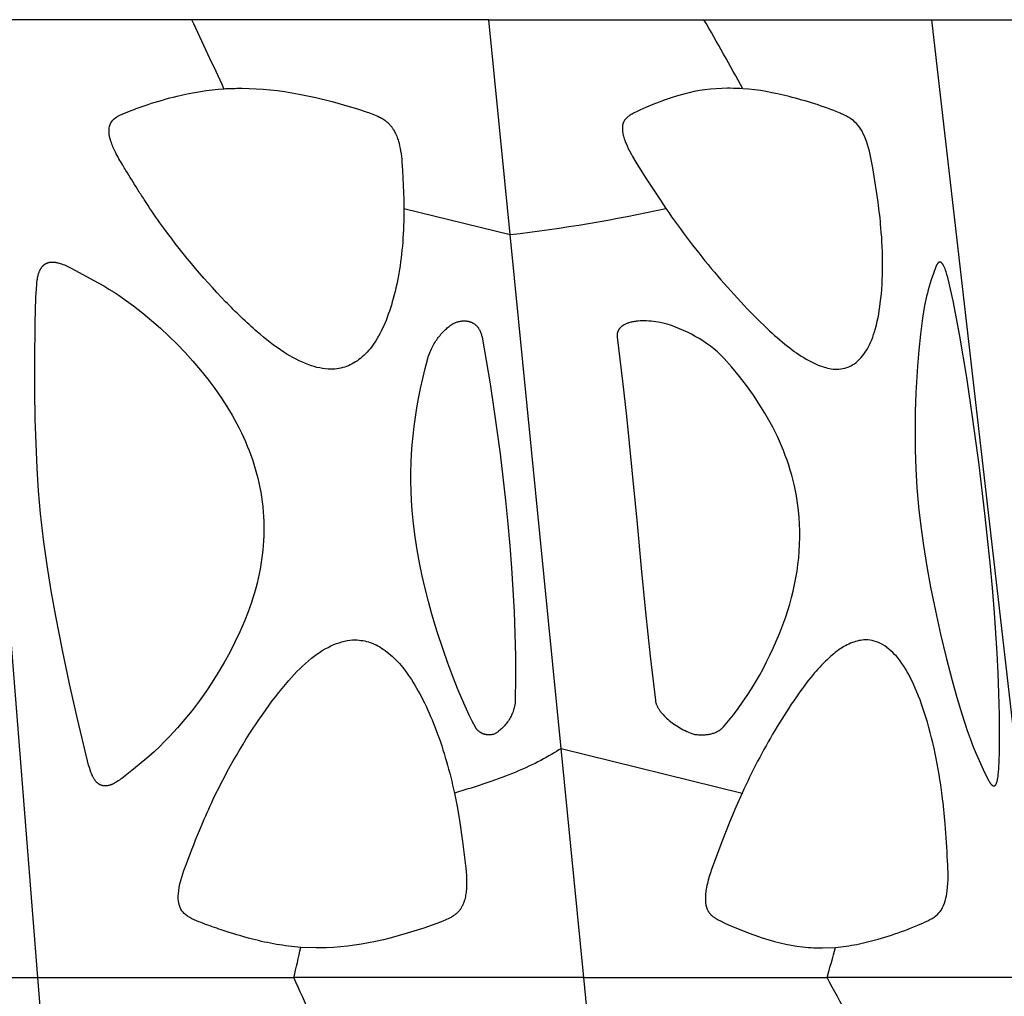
# Model space of a CAD drawing. Header units: millimetres. Extents: x 1250 to 1725, y 0 to 1655.
# Tile 266 of 270: x 1592 to 1636, y 1611 to 1655. Entities that reach past the tile are written whole.
import ezdxf

# ---------------------------------------------------------------- set-up
doc = ezdxf.new("R2010")
doc.units = ezdxf.units.MM
doc.header["$MEASUREMENT"] = 0
doc.layers.add('Crea2D$visibili$tangenti', color=7, linetype='Continuous', true_color=0x000000)

msp = doc.modelspace()

# ---------------------------------------------------------------- linework, layer by layer
at = {"layer": 'Crea2D$visibili$tangenti'}
for p, q in [((1599.207, 1654.609), (1588.904, 1654.609)), ((1592.338, 1611.82), (1588.904, 1654.609)), ((1612.488, 1654.609), (1599.207, 1654.609)), ((1613.439, 1645.007), (1612.488, 1654.609)), ((1612.488, 1654.609), (1622.093, 1654.609)), ((1622.093, 1654.609), (1632.278, 1654.609)), ((1637.182, 1611.82), (1632.278, 1654.609)), ((1632.278, 1654.609), (1647.671, 1654.609)), ((1608.688, 1646.178), (1613.439, 1645.007)), ((1615.71, 1622.058), (1613.439, 1645.007)), ((1616.722, 1611.82), (1615.71, 1622.058)), ((1615.71, 1622.058), (1623.793, 1620.065)), ((1564.772, 1611.82), (1592.338, 1611.82)), ((1592.338, 1611.82), (1603.769, 1611.82)), ((1595.693, 1569.947), (1592.338, 1611.82)), ((1616.722, 1611.82), (1603.769, 1611.82)), ((1617.51, 1603.844), (1616.722, 1611.82)), ((1616.722, 1611.82), (1627.59, 1611.82)), ((1637.182, 1611.82), (1627.59, 1611.82))]:
    msp.add_line(p, q, dxfattribs=at)
for points in [[(1600.651, 1651.523, -0.014885), (1601.309, 1651.544), (1601.383, 1651.544), (1601.457, 1651.544), (1601.772, 1651.539), (1602.087, 1651.526), (1602.401, 1651.504), (1602.714, 1651.476), (1603.038, 1651.439), (1603.36, 1651.395), (1603.682, 1651.344), (1604.003, 1651.287), (1604.376, 1651.213), (1604.747, 1651.131), (1605.485, 1650.95), (1606.245, 1650.738), (1606.621, 1650.623), (1606.996, 1650.5), (1607.148, 1650.447), (1607.299, 1650.391), (1607.373, 1650.36), (1607.447, 1650.329), (1607.521, 1650.295), (1607.593, 1650.259), (1607.643, 1650.233), (1607.692, 1650.206), (1607.74, 1650.177), (1607.787, 1650.147), (1607.833, 1650.115), (1607.856, 1650.099), (1607.878, 1650.082), (1607.9, 1650.065), (1607.922, 1650.047), (1607.943, 1650.029), (1607.964, 1650.01), (1607.986, 1649.99), (1608.008, 1649.969), (1608.029, 1649.947), (1608.049, 1649.925), (1608.07, 1649.902), (1608.089, 1649.879), (1608.108, 1649.856), (1608.127, 1649.832), (1608.145, 1649.808), (1608.163, 1649.783), (1608.181, 1649.758), (1608.197, 1649.733), (1608.214, 1649.707), (1608.23, 1649.681), (1608.26, 1649.628), (1608.289, 1649.574), (1608.316, 1649.519), (1608.342, 1649.463), (1608.365, 1649.407), (1608.387, 1649.35), (1608.408, 1649.293), (1608.427, 1649.235), (1608.444, 1649.178), (1608.471, 1649.079), (1608.496, 1648.979), (1608.509, 1648.921), (1608.521, 1648.862), (1608.542, 1648.745), (1608.56, 1648.622), (1608.576, 1648.498), (1608.59, 1648.375), (1608.601, 1648.251), (1608.624, 1647.877), (1608.682, 1646.564), (1608.688, 1646.178)], [(1623.832, 1651.523, 0.016756), (1623.264, 1651.544), (1623.202, 1651.544), (1623.14, 1651.544), (1622.888, 1651.539), (1622.637, 1651.526), (1622.386, 1651.505), (1622.136, 1651.476), (1621.897, 1651.44), (1621.659, 1651.396), (1621.423, 1651.345), (1621.188, 1651.287), (1620.909, 1651.208), (1620.633, 1651.121), (1620.358, 1651.026), (1620.086, 1650.925), (1619.805, 1650.815), (1619.526, 1650.7), (1619.251, 1650.576), (1619.114, 1650.511), (1618.979, 1650.443), (1618.885, 1650.394), (1618.839, 1650.368), (1618.794, 1650.341), (1618.772, 1650.326), (1618.751, 1650.312), (1618.729, 1650.296), (1618.708, 1650.281), (1618.688, 1650.264), (1618.668, 1650.247), (1618.648, 1650.23), (1618.63, 1650.212), (1618.617, 1650.199), (1618.605, 1650.186), (1618.593, 1650.172), (1618.581, 1650.158), (1618.57, 1650.144), (1618.559, 1650.13), (1618.548, 1650.115), (1618.538, 1650.1), (1618.529, 1650.085), (1618.52, 1650.07), (1618.511, 1650.054), (1618.503, 1650.038), (1618.495, 1650.022), (1618.488, 1650.005), (1618.481, 1649.989), (1618.478, 1649.981), (1618.475, 1649.972), (1618.472, 1649.962), (1618.469, 1649.952), (1618.466, 1649.941), (1618.463, 1649.931), (1618.461, 1649.921), (1618.459, 1649.91), (1618.456, 1649.899), (1618.455, 1649.889), (1618.451, 1649.868), (1618.449, 1649.846), (1618.447, 1649.825), (1618.445, 1649.803), (1618.445, 1649.781), (1618.445, 1649.759), (1618.445, 1649.737), (1618.446, 1649.715), (1618.447, 1649.694), (1618.449, 1649.672), (1618.454, 1649.628), (1618.458, 1649.599), (1618.462, 1649.57), (1618.467, 1649.542), (1618.473, 1649.513), (1618.485, 1649.456), (1618.499, 1649.4), (1618.516, 1649.344), (1618.533, 1649.288), (1618.553, 1649.233), (1618.592, 1649.127), (1618.613, 1649.077), (1618.656, 1648.979), (1618.711, 1648.861), (1618.768, 1648.744), (1618.834, 1648.619), (1618.904, 1648.495), (1619.05, 1648.251), (1619.472, 1647.58), (1620.143, 1646.544), (1620.39, 1646.178)]]:
    msp.add_lwpolyline(points, format="xyb", dxfattribs=at)
for points in [[(1595.409, 1620.384), (1595.399, 1620.383), (1595.389, 1620.382), (1595.379, 1620.381), (1595.369, 1620.38), (1595.359, 1620.38), (1595.349, 1620.38), (1595.339, 1620.38), (1595.329, 1620.38), (1595.319, 1620.38), (1595.309, 1620.381), (1595.298, 1620.382), (1595.288, 1620.383), (1595.278, 1620.384), (1595.268, 1620.385), (1595.258, 1620.387), (1595.248, 1620.389), (1595.238, 1620.391), (1595.228, 1620.393), (1595.218, 1620.395), (1595.208, 1620.398), (1595.198, 1620.401), (1595.188, 1620.404), (1595.178, 1620.407), (1595.169, 1620.411), (1595.159, 1620.414), (1595.15, 1620.418), (1595.14, 1620.422), (1595.131, 1620.426), (1595.122, 1620.43), (1595.113, 1620.435), (1595.104, 1620.439), (1595.095, 1620.444), (1595.085, 1620.45), (1595.076, 1620.456), (1595.066, 1620.461), (1595.057, 1620.467), (1595.048, 1620.474), (1595.039, 1620.48), (1595.031, 1620.487), (1595.022, 1620.494), (1595.014, 1620.501), (1595.005, 1620.508), (1594.997, 1620.515), (1594.989, 1620.522), (1594.973, 1620.538), (1594.958, 1620.554), (1594.943, 1620.57), (1594.928, 1620.587), (1594.914, 1620.604), (1594.9, 1620.622), (1594.887, 1620.64), (1594.874, 1620.658), (1594.862, 1620.676), (1594.85, 1620.695), (1594.836, 1620.719), (1594.822, 1620.743), (1594.808, 1620.767), (1594.795, 1620.791), (1594.783, 1620.816), (1594.771, 1620.841), (1594.748, 1620.891), (1594.727, 1620.942), (1594.706, 1620.993), (1594.669, 1621.097), (1594.635, 1621.2), (1594.604, 1621.303), (1594.546, 1621.51), (1594.093, 1623.432), (1593.754, 1624.938), (1593.432, 1626.447), (1593.133, 1627.961), (1592.929, 1629.102), (1592.745, 1630.246), (1592.587, 1631.393), (1592.459, 1632.545), (1592.37, 1633.563), (1592.304, 1634.582), (1592.253, 1635.673), (1592.221, 1636.765), (1592.204, 1638.036), (1592.203, 1639.308), (1592.218, 1641.046), (1592.245, 1642.2), (1592.267, 1642.585), (1592.284, 1642.777), (1592.295, 1642.873), (1592.308, 1642.969), (1592.316, 1643.023), (1592.326, 1643.078), (1592.336, 1643.132), (1592.348, 1643.186), (1592.355, 1643.212), (1592.362, 1643.239), (1592.37, 1643.265), (1592.378, 1643.292), (1592.387, 1643.318), (1592.396, 1643.343), (1592.407, 1643.369), (1592.417, 1643.395), (1592.426, 1643.414), (1592.436, 1643.434), (1592.446, 1643.453), (1592.456, 1643.473), (1592.467, 1643.492), (1592.479, 1643.51), (1592.491, 1643.528), (1592.503, 1643.546), (1592.516, 1643.564), (1592.53, 1643.58), (1592.544, 1643.597), (1592.551, 1643.605), (1592.558, 1643.613), (1592.566, 1643.62), (1592.573, 1643.628), (1592.581, 1643.636), (1592.589, 1643.643), (1592.597, 1643.65), (1592.605, 1643.657), (1592.614, 1643.664), (1592.622, 1643.67), (1592.631, 1643.677), (1592.64, 1643.683), (1592.649, 1643.689), (1592.658, 1643.695), (1592.667, 1643.701), (1592.676, 1643.706), (1592.686, 1643.711), (1592.695, 1643.717), (1592.705, 1643.722), (1592.715, 1643.726), (1592.724, 1643.731), (1592.734, 1643.735), (1592.744, 1643.74), (1592.754, 1643.744), (1592.765, 1643.747), (1592.775, 1643.751), (1592.785, 1643.754), (1592.796, 1643.758), (1592.806, 1643.761), (1592.816, 1643.764), (1592.827, 1643.766), (1592.838, 1643.769), (1592.848, 1643.771), (1592.859, 1643.773), (1592.87, 1643.775), (1592.88, 1643.776), (1592.891, 1643.778), (1592.902, 1643.779), (1592.912, 1643.78), (1592.923, 1643.781), (1592.934, 1643.781), (1592.945, 1643.782), (1592.969, 1643.783), (1592.994, 1643.783), (1593.018, 1643.782), (1593.043, 1643.78), (1593.067, 1643.778), (1593.092, 1643.776), (1593.116, 1643.772), (1593.14, 1643.769), (1593.164, 1643.764), (1593.188, 1643.76), (1593.212, 1643.754), (1593.236, 1643.749), (1593.283, 1643.736), (1593.33, 1643.722), (1593.395, 1643.701), (1593.458, 1643.678), (1593.521, 1643.653), (1593.584, 1643.627), (1593.646, 1643.6), (1593.707, 1643.571), (1593.828, 1643.51), (1594.868, 1642.951), (1595.279, 1642.718), (1595.511, 1642.578), (1595.74, 1642.433), (1595.966, 1642.283), (1596.189, 1642.129), (1596.609, 1641.824), (1597.019, 1641.506), (1597.418, 1641.176), (1597.807, 1640.833), (1598.186, 1640.479), (1598.554, 1640.114), (1598.911, 1639.738), (1599.258, 1639.353), (1599.596, 1638.956), (1599.922, 1638.549), (1600.235, 1638.132), (1600.533, 1637.705), (1600.777, 1637.33), (1601.009, 1636.947), (1601.119, 1636.752), (1601.226, 1636.556), (1601.329, 1636.357), (1601.428, 1636.156), (1601.52, 1635.961), (1601.608, 1635.764), (1601.691, 1635.565), (1601.771, 1635.365), (1601.846, 1635.163), (1601.917, 1634.96), (1601.984, 1634.755), (1602.047, 1634.549), (1602.105, 1634.341), (1602.159, 1634.133), (1602.208, 1633.923), (1602.252, 1633.712), (1602.291, 1633.5), (1602.326, 1633.288), (1602.356, 1633.074), (1602.381, 1632.86)], [(1635.017, 1620.384), (1635.018, 1620.384), (1635.02, 1620.383), (1635.022, 1620.383), (1635.023, 1620.382), (1635.025, 1620.382), (1635.026, 1620.381), (1635.028, 1620.381), (1635.029, 1620.38), (1635.031, 1620.38), (1635.033, 1620.38), (1635.034, 1620.38), (1635.036, 1620.379), (1635.037, 1620.379), (1635.039, 1620.379), (1635.04, 1620.379), (1635.042, 1620.379), (1635.043, 1620.379), (1635.045, 1620.379), (1635.046, 1620.379), (1635.048, 1620.38), (1635.049, 1620.38), (1635.051, 1620.38), (1635.052, 1620.38), (1635.054, 1620.38), (1635.055, 1620.381), (1635.057, 1620.381), (1635.058, 1620.381), (1635.06, 1620.382), (1635.061, 1620.382), (1635.063, 1620.383), (1635.064, 1620.383), (1635.065, 1620.384), (1635.067, 1620.384), (1635.068, 1620.385), (1635.07, 1620.386), (1635.071, 1620.386), (1635.074, 1620.388), (1635.077, 1620.389), (1635.079, 1620.391), (1635.082, 1620.392), (1635.084, 1620.394), (1635.087, 1620.396), (1635.09, 1620.398), (1635.092, 1620.4), (1635.094, 1620.402), (1635.097, 1620.404), (1635.099, 1620.406), (1635.102, 1620.408), (1635.106, 1620.412), (1635.11, 1620.416), (1635.113, 1620.42), (1635.116, 1620.424), (1635.119, 1620.427), (1635.122, 1620.431), (1635.125, 1620.435), (1635.128, 1620.439), (1635.131, 1620.443), (1635.134, 1620.447), (1635.136, 1620.452), (1635.139, 1620.456), (1635.141, 1620.46), (1635.144, 1620.464), (1635.146, 1620.469), (1635.15, 1620.478), (1635.154, 1620.487), (1635.158, 1620.496), (1635.162, 1620.505), (1635.165, 1620.515), (1635.172, 1620.534), (1635.177, 1620.553), (1635.186, 1620.583), (1635.194, 1620.614), (1635.201, 1620.645), (1635.208, 1620.676), (1635.219, 1620.738), (1635.229, 1620.8), (1635.24, 1620.888), (1635.248, 1620.977), (1635.261, 1621.154), (1635.279, 1621.514), (1635.289, 1621.873), (1635.297, 1622.593), (1635.29, 1623.551), (1635.268, 1624.51), (1635.234, 1625.413), (1635.188, 1626.315), (1635.067, 1628.119), (1634.976, 1629.227), (1634.874, 1630.334), (1634.642, 1632.545), (1634.38, 1634.728), (1634.107, 1636.765), (1633.829, 1638.619), (1633.518, 1640.467), (1633.217, 1642.056), (1633.107, 1642.576), (1633.048, 1642.834), (1632.983, 1643.092), (1632.947, 1643.222), (1632.928, 1643.286), (1632.908, 1643.351), (1632.886, 1643.414), (1632.862, 1643.477), (1632.849, 1643.508), (1632.836, 1643.539), (1632.822, 1643.57), (1632.807, 1643.601), (1632.799, 1643.618), (1632.79, 1643.635), (1632.78, 1643.652), (1632.77, 1643.669), (1632.765, 1643.678), (1632.76, 1643.686), (1632.754, 1643.694), (1632.748, 1643.702), (1632.742, 1643.709), (1632.736, 1643.717), (1632.73, 1643.724), (1632.723, 1643.732), (1632.719, 1643.736), (1632.715, 1643.74), (1632.711, 1643.745), (1632.706, 1643.749), (1632.702, 1643.753), (1632.697, 1643.757), (1632.694, 1643.758), (1632.692, 1643.76), (1632.69, 1643.762), (1632.687, 1643.764), (1632.685, 1643.765), (1632.682, 1643.767), (1632.679, 1643.768), (1632.677, 1643.77), (1632.674, 1643.771), (1632.671, 1643.773), (1632.669, 1643.774), (1632.666, 1643.775), (1632.663, 1643.776), (1632.66, 1643.777), (1632.658, 1643.778), (1632.655, 1643.779), (1632.652, 1643.78), (1632.649, 1643.781), (1632.646, 1643.781), (1632.643, 1643.782), (1632.641, 1643.782), (1632.639, 1643.782), (1632.637, 1643.782), (1632.636, 1643.782), (1632.634, 1643.783), (1632.632, 1643.783), (1632.63, 1643.783), (1632.629, 1643.782), (1632.627, 1643.782), (1632.625, 1643.782), (1632.624, 1643.782), (1632.622, 1643.782), (1632.62, 1643.782), (1632.619, 1643.781), (1632.617, 1643.781), (1632.615, 1643.781), (1632.614, 1643.78), (1632.612, 1643.78), (1632.61, 1643.779), (1632.609, 1643.779), (1632.607, 1643.778), (1632.605, 1643.778), (1632.604, 1643.777), (1632.602, 1643.777), (1632.599, 1643.776), (1632.596, 1643.774), (1632.593, 1643.773), (1632.589, 1643.771), (1632.586, 1643.769), (1632.583, 1643.768), (1632.58, 1643.766), (1632.577, 1643.764), (1632.574, 1643.762), (1632.571, 1643.76), (1632.569, 1643.757), (1632.566, 1643.755), (1632.563, 1643.753), (1632.56, 1643.751), (1632.555, 1643.746), (1632.55, 1643.741), (1632.545, 1643.736), (1632.54, 1643.731), (1632.536, 1643.726), (1632.532, 1643.721), (1632.528, 1643.716), (1632.524, 1643.712), (1632.52, 1643.707), (1632.517, 1643.702), (1632.513, 1643.696), (1632.51, 1643.691), (1632.507, 1643.686), (1632.5, 1643.675), (1632.494, 1643.665), (1632.489, 1643.654), (1632.483, 1643.643), (1632.478, 1643.631), (1632.468, 1643.609), (1632.45, 1643.562), (1632.343, 1643.274), (1632.243, 1642.983), (1632.151, 1642.69), (1632.109, 1642.542), (1632.07, 1642.394), (1632.036, 1642.255), (1632.005, 1642.115), (1631.949, 1641.835), (1631.9, 1641.553), (1631.856, 1641.27), (1631.763, 1640.56), (1631.69, 1639.848), (1631.636, 1639.135), (1631.562, 1637.94), (1631.531, 1637.091), (1631.52, 1636.241), (1631.529, 1635.394), (1631.558, 1634.549), (1631.608, 1633.704), (1631.68, 1632.86)], [(1610.933, 1641.06), (1610.959, 1641.071), (1610.986, 1641.081), (1611.013, 1641.09), (1611.041, 1641.099), (1611.068, 1641.107), (1611.096, 1641.115), (1611.123, 1641.122), (1611.151, 1641.129), (1611.179, 1641.134), (1611.207, 1641.139), (1611.235, 1641.144), (1611.263, 1641.148), (1611.291, 1641.151), (1611.319, 1641.153), (1611.347, 1641.155), (1611.375, 1641.155), (1611.399, 1641.155), (1611.424, 1641.154), (1611.448, 1641.153), (1611.472, 1641.151), (1611.496, 1641.148), (1611.52, 1641.145), (1611.544, 1641.141), (1611.568, 1641.136), (1611.591, 1641.131), (1611.615, 1641.124), (1611.638, 1641.117), (1611.661, 1641.11), (1611.683, 1641.101), (1611.706, 1641.092), (1611.728, 1641.082), (1611.738, 1641.077), (1611.749, 1641.072), (1611.76, 1641.066), (1611.77, 1641.06), (1611.79, 1641.049), (1611.81, 1641.036), (1611.83, 1641.023), (1611.849, 1641.009), (1611.867, 1640.994), (1611.885, 1640.979), (1611.903, 1640.964), (1611.92, 1640.947), (1611.937, 1640.931), (1611.953, 1640.913), (1611.969, 1640.896), (1611.984, 1640.877), (1611.998, 1640.859), (1612.012, 1640.84), (1612.026, 1640.82), (1612.04, 1640.798), (1612.054, 1640.775), (1612.066, 1640.752), (1612.079, 1640.728), (1612.09, 1640.704), (1612.101, 1640.68), (1612.111, 1640.655), (1612.121, 1640.63), (1612.13, 1640.605), (1612.138, 1640.58), (1612.146, 1640.554), (1612.153, 1640.529), (1612.16, 1640.503), (1612.166, 1640.477), (1612.177, 1640.425), (1612.361, 1639.389), (1612.534, 1638.35), (1612.695, 1637.31), (1612.845, 1636.267), (1612.983, 1635.223), (1613.11, 1634.178), (1613.225, 1633.131), (1613.329, 1632.084), (1613.42, 1631.103), (1613.497, 1630.122), (1613.56, 1629.139), (1613.609, 1628.155), (1613.644, 1627.17), (1613.665, 1626.185), (1613.671, 1625.2), (1613.664, 1624.216), (1613.663, 1624.188), (1613.662, 1624.161), (1613.66, 1624.133), (1613.657, 1624.106), (1613.654, 1624.078), (1613.65, 1624.051), (1613.646, 1624.024), (1613.641, 1623.997), (1613.636, 1623.969), (1613.63, 1623.941), (1613.617, 1623.885), (1613.603, 1623.83), (1613.586, 1623.776), (1613.567, 1623.719), (1613.546, 1623.664), (1613.524, 1623.609), (1613.499, 1623.554), (1613.474, 1623.501), (1613.446, 1623.448), (1613.417, 1623.396), (1613.387, 1623.345), (1613.355, 1623.295), (1613.322, 1623.247), (1613.288, 1623.198), (1613.252, 1623.152), (1613.215, 1623.106), (1613.176, 1623.061), (1613.136, 1623.017), (1613.095, 1622.975), (1613.052, 1622.934), (1613.009, 1622.895), (1612.963, 1622.857), (1612.917, 1622.821), (1612.893, 1622.803), (1612.869, 1622.786), (1612.845, 1622.769), (1612.821, 1622.753), (1612.796, 1622.737), (1612.77, 1622.722), (1612.745, 1622.707), (1612.719, 1622.692)], [(1620.264, 1641.06), (1620.053, 1641.099), (1619.947, 1641.115), (1619.841, 1641.129), (1619.735, 1641.14), (1619.629, 1641.148), (1619.522, 1641.153), (1619.416, 1641.155), (1619.33, 1641.154), (1619.243, 1641.151), (1619.157, 1641.146), (1619.115, 1641.142), (1619.072, 1641.137), (1619.029, 1641.132), (1618.987, 1641.126), (1618.944, 1641.118), (1618.902, 1641.11), (1618.86, 1641.101), (1618.818, 1641.091), (1618.776, 1641.079), (1618.734, 1641.067), (1618.704, 1641.057), (1618.675, 1641.047), (1618.645, 1641.035), (1618.616, 1641.023), (1618.587, 1641.011), (1618.559, 1640.997), (1618.531, 1640.983), (1618.517, 1640.976), (1618.504, 1640.968), (1618.49, 1640.96), (1618.477, 1640.952), (1618.464, 1640.943), (1618.451, 1640.934), (1618.439, 1640.926), (1618.427, 1640.916), (1618.414, 1640.907), (1618.403, 1640.897), (1618.391, 1640.887), (1618.38, 1640.877), (1618.368, 1640.866), (1618.358, 1640.855), (1618.347, 1640.844), (1618.337, 1640.833), (1618.327, 1640.821), (1618.317, 1640.809), (1618.31, 1640.799), (1618.302, 1640.788), (1618.295, 1640.778), (1618.288, 1640.767), (1618.281, 1640.756), (1618.275, 1640.745), (1618.269, 1640.734), (1618.263, 1640.723), (1618.257, 1640.711), (1618.252, 1640.699), (1618.247, 1640.688), (1618.242, 1640.676), (1618.237, 1640.664), (1618.233, 1640.652), (1618.229, 1640.64), (1618.225, 1640.627), (1618.222, 1640.615), (1618.219, 1640.602), (1618.216, 1640.59), (1618.214, 1640.577), (1618.212, 1640.565), (1618.21, 1640.552), (1618.209, 1640.539), (1618.208, 1640.527), (1618.207, 1640.514), (1618.207, 1640.501), (1618.207, 1640.489), (1618.207, 1640.476), (1618.208, 1640.463), (1618.21, 1640.451), (1618.211, 1640.438), (1618.213, 1640.425), (1618.451, 1638.457), (1618.624, 1636.896), (1618.871, 1634.49), (1619.105, 1632.084), (1619.283, 1630.114), (1619.478, 1628.146), (1619.689, 1626.18), (1619.919, 1624.203), (1619.921, 1624.19), (1619.924, 1624.176), (1619.926, 1624.163), (1619.929, 1624.15), (1619.932, 1624.138), (1619.938, 1624.112), (1619.946, 1624.086), (1619.954, 1624.061), (1619.963, 1624.036), (1619.972, 1624.011), (1619.984, 1623.984), (1619.996, 1623.957), (1620.009, 1623.93), (1620.023, 1623.904), (1620.037, 1623.878), (1620.052, 1623.852), (1620.068, 1623.827), (1620.084, 1623.802), (1620.104, 1623.771), (1620.125, 1623.741), (1620.146, 1623.712), (1620.168, 1623.682), (1620.191, 1623.654), (1620.214, 1623.626), (1620.238, 1623.598), (1620.262, 1623.571), (1620.312, 1623.517), (1620.364, 1623.465), (1620.417, 1623.415), (1620.471, 1623.365), (1620.535, 1623.31), (1620.601, 1623.257), (1620.668, 1623.205), (1620.736, 1623.155), (1620.805, 1623.107), (1620.876, 1623.06), (1620.948, 1623.015), (1621.02, 1622.972), (1621.094, 1622.931), (1621.169, 1622.891), (1621.245, 1622.854), (1621.322, 1622.818), (1621.399, 1622.784), (1621.477, 1622.751), (1621.556, 1622.721), (1621.636, 1622.692)], [(1612.719, 1622.692), (1612.687, 1622.685), (1612.654, 1622.678), (1612.621, 1622.673), (1612.604, 1622.671), (1612.587, 1622.669), (1612.571, 1622.667), (1612.554, 1622.666), (1612.538, 1622.665), (1612.521, 1622.664), (1612.504, 1622.663), (1612.488, 1622.663), (1612.471, 1622.664), (1612.455, 1622.664), (1612.44, 1622.665), (1612.425, 1622.666), (1612.41, 1622.667), (1612.395, 1622.669), (1612.38, 1622.671), (1612.365, 1622.673), (1612.35, 1622.675), (1612.335, 1622.678), (1612.321, 1622.681), (1612.306, 1622.684), (1612.292, 1622.688), (1612.277, 1622.692), (1612.263, 1622.696), (1612.249, 1622.701), (1612.234, 1622.706), (1612.22, 1622.711), (1612.207, 1622.716), (1612.193, 1622.722), (1612.179, 1622.728), (1612.166, 1622.735), (1612.153, 1622.741), (1612.14, 1622.748), (1612.127, 1622.756), (1612.114, 1622.763), (1612.101, 1622.771), (1612.089, 1622.78), (1612.077, 1622.788), (1612.064, 1622.797), (1612.053, 1622.806), (1612.041, 1622.815), (1612.03, 1622.824), (1612.018, 1622.834), (1612.007, 1622.844), (1611.996, 1622.854), (1611.986, 1622.865), (1611.976, 1622.876), (1611.966, 1622.887), (1611.956, 1622.898), (1611.946, 1622.909), (1611.937, 1622.921), (1611.928, 1622.933), (1611.919, 1622.945), (1611.911, 1622.957), (1611.902, 1622.969), (1611.895, 1622.982), (1611.887, 1622.995), (1611.88, 1623.008), (1611.737, 1623.281), (1611.607, 1623.544), (1611.359, 1624.076), (1611.105, 1624.666), (1610.866, 1625.263), (1610.644, 1625.865), (1610.435, 1626.473), (1610.177, 1627.262), (1609.937, 1628.056), (1609.779, 1628.623), (1609.634, 1629.194), (1609.501, 1629.768), (1609.382, 1630.345), (1609.278, 1630.925), (1609.189, 1631.507), (1609.117, 1632.091), (1609.061, 1632.678), (1609.06, 1632.697), (1609.031, 1633.127), (1609.012, 1633.558), (1609.003, 1633.979), (1609.004, 1634.4), (1609.014, 1634.807), (1609.032, 1635.214), (1609.059, 1635.621), (1609.095, 1636.026), (1609.142, 1636.442), (1609.199, 1636.856), (1609.265, 1637.269), (1609.338, 1637.681), (1609.428, 1638.132), (1609.526, 1638.582), (1609.634, 1639.029), (1609.752, 1639.474), (1609.775, 1639.55), (1609.8, 1639.625), (1609.826, 1639.697), (1609.854, 1639.767), (1609.883, 1639.834), (1609.913, 1639.9), (1609.945, 1639.964), (1609.977, 1640.026), (1610.011, 1640.087), (1610.045, 1640.146), (1610.08, 1640.202), (1610.115, 1640.257), (1610.151, 1640.311), (1610.188, 1640.363), (1610.225, 1640.413), (1610.263, 1640.462), (1610.302, 1640.509), (1610.341, 1640.556), (1610.38, 1640.6), (1610.42, 1640.644), (1610.46, 1640.686), (1610.501, 1640.726), (1610.542, 1640.766), (1610.584, 1640.804), (1610.626, 1640.841), (1610.669, 1640.876), (1610.712, 1640.91), (1610.755, 1640.943), (1610.799, 1640.974), (1610.843, 1641.004), (1610.888, 1641.033), (1610.933, 1641.06)], [(1621.636, 1622.692), (1621.688, 1622.685), (1621.74, 1622.678), (1621.793, 1622.673), (1621.845, 1622.669), (1621.898, 1622.666), (1621.95, 1622.664), (1622.002, 1622.663), (1622.055, 1622.664), (1622.101, 1622.666), (1622.146, 1622.669), (1622.192, 1622.673), (1622.238, 1622.678), (1622.283, 1622.684), (1622.328, 1622.692), (1622.373, 1622.701), (1622.418, 1622.711), (1622.456, 1622.721), (1622.494, 1622.732), (1622.532, 1622.745), (1622.57, 1622.758), (1622.607, 1622.773), (1622.643, 1622.789), (1622.661, 1622.797), (1622.679, 1622.806), (1622.697, 1622.815), (1622.714, 1622.824), (1622.731, 1622.834), (1622.748, 1622.844), (1622.765, 1622.854), (1622.782, 1622.865), (1622.798, 1622.876), (1622.814, 1622.888), (1622.83, 1622.899), (1622.846, 1622.911), (1622.861, 1622.924), (1622.877, 1622.937), (1622.891, 1622.95), (1622.906, 1622.963), (1622.92, 1622.977), (1622.934, 1622.991), (1622.948, 1623.006), (1622.961, 1623.021), (1623.187, 1623.289), (1623.405, 1623.563), (1623.615, 1623.843), (1623.819, 1624.128), (1624.017, 1624.419), (1624.209, 1624.714), (1624.393, 1625.014), (1624.57, 1625.318), (1624.733, 1625.617), (1624.889, 1625.919), (1625.038, 1626.224), (1625.182, 1626.533), (1625.334, 1626.877), (1625.479, 1627.225), (1625.615, 1627.576), (1625.742, 1627.931), (1625.836, 1628.217), (1625.923, 1628.506), (1626.003, 1628.796), (1626.076, 1629.089), (1626.141, 1629.383), (1626.199, 1629.679), (1626.248, 1629.976), (1626.29, 1630.274), (1626.324, 1630.573), (1626.349, 1630.873), (1626.366, 1631.174), (1626.374, 1631.474), (1626.373, 1631.775), (1626.363, 1632.076), (1626.344, 1632.377), (1626.315, 1632.678), (1626.313, 1632.697), (1626.286, 1632.913), (1626.255, 1633.129), (1626.22, 1633.344), (1626.18, 1633.558), (1626.129, 1633.794), (1626.073, 1634.028), (1626.012, 1634.261), (1625.945, 1634.492), (1625.877, 1634.711), (1625.803, 1634.929), (1625.726, 1635.146), (1625.644, 1635.36), (1625.557, 1635.573), (1625.466, 1635.784), (1625.371, 1635.993), (1625.272, 1636.2), (1625.164, 1636.413), (1625.051, 1636.623), (1624.935, 1636.831), (1624.814, 1637.036), (1624.562, 1637.441), (1624.297, 1637.837), (1623.992, 1638.262), (1623.673, 1638.677), (1623.341, 1639.081), (1622.996, 1639.474), (1622.923, 1639.55), (1622.849, 1639.625), (1622.774, 1639.697), (1622.697, 1639.767), (1622.619, 1639.834), (1622.539, 1639.9), (1622.459, 1639.964), (1622.377, 1640.026), (1622.295, 1640.087), (1622.212, 1640.146), (1622.044, 1640.257), (1621.875, 1640.363), (1621.703, 1640.462), (1621.529, 1640.556), (1621.354, 1640.644), (1621.177, 1640.726), (1620.998, 1640.804), (1620.817, 1640.876), (1620.635, 1640.943), (1620.45, 1641.004), (1620.264, 1641.06)], [(1602.381, 1632.86), (1602.383, 1632.839), (1602.403, 1632.625), (1602.417, 1632.411), (1602.427, 1632.196), (1602.431, 1631.981), (1602.431, 1631.766), (1602.426, 1631.551), (1602.416, 1631.337), (1602.401, 1631.122), (1602.382, 1630.91), (1602.358, 1630.697), (1602.33, 1630.485), (1602.298, 1630.274), (1602.261, 1630.064), (1602.22, 1629.854), (1602.175, 1629.645), (1602.126, 1629.437), (1602.07, 1629.22), (1602.009, 1629.005), (1601.944, 1628.79), (1601.875, 1628.577), (1601.802, 1628.365), (1601.725, 1628.155), (1601.561, 1627.738), (1601.358, 1627.265), (1601.138, 1626.799), (1600.904, 1626.34), (1600.657, 1625.889), (1600.397, 1625.446), (1600.124, 1625.011), (1599.839, 1624.584), (1599.541, 1624.166), (1599.23, 1623.758), (1598.907, 1623.359), (1598.571, 1622.97), (1598.223, 1622.593), (1597.997, 1622.36), (1597.766, 1622.132), (1597.53, 1621.91), (1597.289, 1621.693), (1597.113, 1621.542), (1596.534, 1621.077), (1596.085, 1620.72), (1596.032, 1620.681), (1595.978, 1620.642), (1595.923, 1620.605), (1595.867, 1620.569), (1595.81, 1620.535), (1595.752, 1620.503), (1595.712, 1620.482), (1595.67, 1620.462), (1595.65, 1620.453), (1595.629, 1620.444), (1595.608, 1620.435), (1595.586, 1620.427), (1595.565, 1620.42), (1595.543, 1620.413), (1595.521, 1620.406), (1595.499, 1620.401), (1595.477, 1620.396), (1595.455, 1620.391), (1595.432, 1620.387), (1595.409, 1620.384)], [(1631.68, 1632.86), (1631.682, 1632.839), (1631.778, 1631.98), (1631.893, 1631.122), (1632.042, 1630.186), (1632.214, 1629.253), (1632.428, 1628.205), (1632.663, 1627.16), (1632.915, 1626.12), (1633.185, 1625.084), (1633.39, 1624.337), (1633.611, 1623.595), (1633.853, 1622.859), (1633.983, 1622.495), (1634.122, 1622.133), (1634.249, 1621.821), (1634.383, 1621.513), (1634.569, 1621.113), (1634.793, 1620.656), (1634.809, 1620.625), (1634.826, 1620.596), (1634.843, 1620.566), (1634.852, 1620.551), (1634.861, 1620.537), (1634.871, 1620.523), (1634.88, 1620.509), (1634.891, 1620.495), (1634.901, 1620.481), (1634.913, 1620.466), (1634.92, 1620.459), (1634.926, 1620.452), (1634.932, 1620.445), (1634.939, 1620.438), (1634.946, 1620.431), (1634.953, 1620.425), (1634.96, 1620.419), (1634.964, 1620.416), (1634.968, 1620.413), (1634.972, 1620.41), (1634.975, 1620.407), (1634.979, 1620.404), (1634.983, 1620.402), (1634.987, 1620.399), (1634.991, 1620.397), (1634.995, 1620.395), (1635, 1620.392), (1635.004, 1620.39), (1635.008, 1620.388), (1635.012, 1620.386), (1635.017, 1620.384)], [(1610.943, 1620.065), (1611.081, 1619.383), (1611.189, 1618.741), (1611.31, 1617.896), (1611.453, 1616.71), (1611.469, 1616.541), (1611.481, 1616.371), (1611.488, 1616.202), (1611.49, 1616.117), (1611.49, 1616.032), (1611.488, 1615.947), (1611.484, 1615.862), (1611.479, 1615.777), (1611.471, 1615.692), (1611.464, 1615.627), (1611.456, 1615.564), (1611.446, 1615.5), (1611.434, 1615.437), (1611.42, 1615.374), (1611.404, 1615.312), (1611.395, 1615.281), (1611.386, 1615.25), (1611.376, 1615.22), (1611.366, 1615.189), (1611.347, 1615.138), (1611.337, 1615.113), (1611.326, 1615.088), (1611.315, 1615.063), (1611.304, 1615.038), (1611.291, 1615.014), (1611.279, 1614.99), (1611.266, 1614.966), (1611.252, 1614.942), (1611.238, 1614.919), (1611.224, 1614.896), (1611.208, 1614.874), (1611.193, 1614.852), (1611.176, 1614.83), (1611.16, 1614.809), (1611.143, 1614.79), (1611.127, 1614.771), (1611.11, 1614.753), (1611.092, 1614.735), (1611.074, 1614.717), (1611.056, 1614.7), (1611.037, 1614.683), (1611.018, 1614.667), (1610.998, 1614.651), (1610.979, 1614.635), (1610.959, 1614.62), (1610.938, 1614.605), (1610.897, 1614.576), (1610.854, 1614.549), (1610.823, 1614.529), (1610.791, 1614.511), (1610.759, 1614.493), (1610.727, 1614.475), (1610.662, 1614.442), (1610.595, 1614.411), (1610.528, 1614.381), (1610.46, 1614.353), (1610.323, 1614.299), (1609.954, 1614.161), (1609.582, 1614.033), (1608.831, 1613.798), (1608.125, 1613.602), (1607.77, 1613.513), (1607.412, 1613.432), (1607.104, 1613.37), (1606.794, 1613.314), (1606.482, 1613.265), (1606.17, 1613.225), (1605.857, 1613.192), (1605.543, 1613.168), (1605.229, 1613.152), (1604.914, 1613.146), (1604.84, 1613.146), (1604.766, 1613.146), (1604.081, 1613.172)], [(1623.793, 1620.065), (1623.51, 1619.436), (1623.244, 1618.795), (1622.887, 1617.883), (1622.432, 1616.653), (1622.379, 1616.496), (1622.329, 1616.338), (1622.283, 1616.179), (1622.262, 1616.099), (1622.243, 1616.018), (1622.225, 1615.937), (1622.208, 1615.856), (1622.194, 1615.774), (1622.181, 1615.692), (1622.172, 1615.632), (1622.165, 1615.573), (1622.16, 1615.513), (1622.156, 1615.454), (1622.154, 1615.395), (1622.153, 1615.336), (1622.155, 1615.276), (1622.157, 1615.246), (1622.159, 1615.217), (1622.163, 1615.168), (1622.166, 1615.144), (1622.17, 1615.12), (1622.173, 1615.096), (1622.178, 1615.072), (1622.182, 1615.048), (1622.188, 1615.024), (1622.193, 1615), (1622.2, 1614.977), (1622.207, 1614.953), (1622.214, 1614.93), (1622.223, 1614.908), (1622.231, 1614.885), (1622.241, 1614.863), (1622.251, 1614.841), (1622.26, 1614.823), (1622.27, 1614.806), (1622.28, 1614.788), (1622.29, 1614.771), (1622.301, 1614.754), (1622.313, 1614.738), (1622.325, 1614.721), (1622.337, 1614.705), (1622.349, 1614.69), (1622.362, 1614.674), (1622.376, 1614.659), (1622.389, 1614.644), (1622.403, 1614.63), (1622.418, 1614.616), (1622.432, 1614.602), (1622.447, 1614.588), (1622.468, 1614.57), (1622.49, 1614.552), (1622.512, 1614.535), (1622.535, 1614.518), (1622.558, 1614.502), (1622.581, 1614.486), (1622.604, 1614.471), (1622.628, 1614.456), (1622.677, 1614.428), (1622.726, 1614.401), (1622.826, 1614.349), (1623.019, 1614.257), (1623.194, 1614.179), (1623.371, 1614.104), (1624.069, 1613.825), (1624.36, 1613.716), (1624.654, 1613.614), (1624.95, 1613.519), (1625.249, 1613.432), (1625.496, 1613.369), (1625.744, 1613.312), (1625.994, 1613.264), (1626.245, 1613.223), (1626.497, 1613.19), (1626.624, 1613.177), (1626.75, 1613.166), (1626.877, 1613.158), (1627.004, 1613.151), (1627.132, 1613.148), (1627.259, 1613.146), (1627.321, 1613.146), (1627.383, 1613.146), (1627.966, 1613.172)]]:
    msp.add_lwpolyline(points, dxfattribs=at)
for centre, radius, start, end in [((1388.653, 1554.244), 233.251, 24.64897, 25.48577), ((1433.408, 1546.223), 217.599, 28.94155, 29.87422), ((1605.043, 1716.035), 71.523, 276.74182, 282.39083), ((1528.891, 1629.804), 77.008, 346.4949, 347.52696), ((1564.09, 1630.199), 66.107, 343.85788, 345.07379), ((1545.896, 1585.108), 63.74, 23.11146, 24.77598), ((1576.107, 1583.182), 58.912, 27.21817, 29.08496)]:
    msp.add_arc(centre, radius, start, end, dxfattribs=at)
for points, knots in [([(1605.426, 1638.995), (1605.088, 1638.998), (1604.347, 1639.171), (1603.236, 1639.768), (1602, 1640.739), (1600.078, 1642.613), (1598.41, 1644.613), (1597.207, 1646.376), (1596.711, 1647.161), (1596.393, 1647.674), (1596.054, 1648.219), (1595.813, 1648.647), (1595.653, 1649.012), (1595.599, 1649.178), (1595.554, 1649.317), (1595.496, 1649.563), (1595.528, 1649.934), (1595.754, 1650.22), (1596.114, 1650.405), (1596.627, 1650.607), (1597.443, 1650.889), (1598.796, 1651.291), (1599.944, 1651.481), (1600.651, 1651.523)], [0, 0, 0, 0, 1.009249, 2.257538, 3.763029, 5.714946, 10.302846, 11.557201, 12.114434, 13.089534, 13.368164, 14.039645, 14.561741, 14.561741, 14.561741, 14.995153, 15.331765, 15.635089, 16.054496, 16.533681, 17.292872, 18.643176, 20.767253, 20.767253, 20.767253, 20.767253]), ([(1628.02, 1638.995), (1628.265, 1638.996), (1628.787, 1639.139), (1629.38, 1639.781), (1629.776, 1640.752), (1630.118, 1642.622), (1630.089, 1644.578), (1629.864, 1646.589), (1629.654, 1647.882), (1629.491, 1648.793), (1629.352, 1649.178), (1629.297, 1649.331), (1629.176, 1649.614), (1628.928, 1649.968), (1628.59, 1650.251), (1627.591, 1650.693), (1626, 1651.19), (1624.53, 1651.48), (1623.832, 1651.523)], [0, 0, 0, 0, 0.741327, 1.551998, 2.553147, 3.863429, 7.234148, 8.38761, 9.938663, 11.161378, 11.161378, 11.161378, 11.65114, 12.076709, 12.455073, 12.953623, 15.351327, 17.442331, 17.442331, 17.442331, 17.442331]), ([(1608.688, 1646.178), (1608.69, 1645.673), (1608.655, 1644.699), (1608.489, 1643.3), (1608.203, 1642.04), (1607.826, 1640.955), (1607.356, 1640.092), (1606.797, 1639.465), (1606.145, 1639.08), (1605.664, 1638.998), (1605.426, 1638.995)], [0, 0, 0, 0, 1.515191, 2.920869, 4.223678, 5.384339, 6.35903, 7.159024, 7.882644, 8.597888, 8.597888, 8.597888, 8.597888]), ([(1620.39, 1646.178), (1620.729, 1645.683), (1621.432, 1644.715), (1622.548, 1643.319), (1623.707, 1642.017), (1624.788, 1640.908), (1625.76, 1640.048), (1626.582, 1639.464), (1627.323, 1639.1), (1627.802, 1638.998), (1628.02, 1638.995)], [0, 0, 0, 0, 1.798593, 3.589124, 5.359396, 7.02611, 8.235318, 9.247483, 10.046943, 10.699806, 10.699806, 10.699806, 10.699806]), ([(1604.081, 1613.172), (1603.717, 1613.198), (1602.992, 1613.288), (1601.803, 1613.551), (1600.72, 1613.884), (1599.852, 1614.185), (1599.315, 1614.394), (1598.953, 1614.581), (1598.695, 1614.874), (1598.595, 1615.261), (1598.607, 1615.54), (1598.626, 1615.692), (1598.677, 1616.113), (1599.031, 1617.081), (1599.562, 1618.443), (1600.584, 1620.744), (1601.864, 1622.944), (1603.418, 1625.001), (1604.47, 1626.067), (1605.476, 1626.724), (1606.184, 1626.902), (1606.511, 1626.905)], [0, 0, 0, 0, 1.095903, 2.188851, 3.649212, 4.494329, 4.943021, 5.379251, 5.706865, 6.088982, 6.546549, 6.546549, 6.546549, 7.808706, 9.632881, 10.934493, 15.357567, 17.245197, 18.660279, 19.836534, 20.814637, 20.814637, 20.814637, 20.814637]), ([(1606.511, 1626.905), (1606.74, 1626.9), (1607.218, 1626.82), (1608.164, 1626.29), (1608.957, 1625.316), (1609.644, 1624.059), (1610.354, 1622.382), (1610.737, 1621.015), (1610.943, 1620.065)], [0, 0, 0, 0, 0.689049, 1.432852, 3.202305, 4.398637, 5.737852, 8.650802, 8.650802, 8.650802, 8.650802]), ([(1629.313, 1626.905), (1629.11, 1626.902), (1628.69, 1626.807), (1628.081, 1626.462), (1627.463, 1625.924), (1626.784, 1625.156), (1626.035, 1624.118), (1624.962, 1622.422), (1624.232, 1621.022), (1623.793, 1620.065)], [0, 0, 0, 0, 0.606927, 1.275125, 2.082201, 3.059807, 4.344917, 5.920275, 9.076819, 9.076819, 9.076819, 9.076819]), ([(1627.966, 1613.172), (1628.287, 1613.199), (1628.931, 1613.291), (1629.967, 1613.546), (1630.869, 1613.85), (1631.603, 1614.139), (1632.073, 1614.345), (1632.451, 1614.553), (1632.831, 1614.976), (1632.92, 1615.403), (1632.959, 1615.692), (1633.015, 1616.139), (1632.971, 1617.138), (1632.889, 1618.561), (1632.654, 1620.797), (1632.224, 1622.97), (1631.459, 1625.004), (1630.849, 1626.051), (1630.143, 1626.728), (1629.576, 1626.904), (1629.313, 1626.905)], [0, 0, 0, 0, 0.964431, 1.950893, 3.197197, 3.81846, 4.314832, 4.740839, 5.102728, 5.990001, 5.990001, 5.990001, 7.335424, 8.989195, 10.265356, 14.081825, 15.606001, 16.767975, 17.702156, 18.490116, 18.490116, 18.490116, 18.490116]), ([(1615.71, 1622.058), (1615.173, 1621.692), (1614.5, 1621.34), (1612.88, 1620.668), (1611.957, 1620.357), (1610.943, 1620.065)], [-7.026644, -7.026644, -7.026644, -7.026644, -6.526644, -6.526644, -6.026644, -6.026644, -6.026644, -6.026644])]:
    msp.add_open_spline(points, degree=3, knots=knots, dxfattribs=at)

doc.saveas('drawing.dxf')
